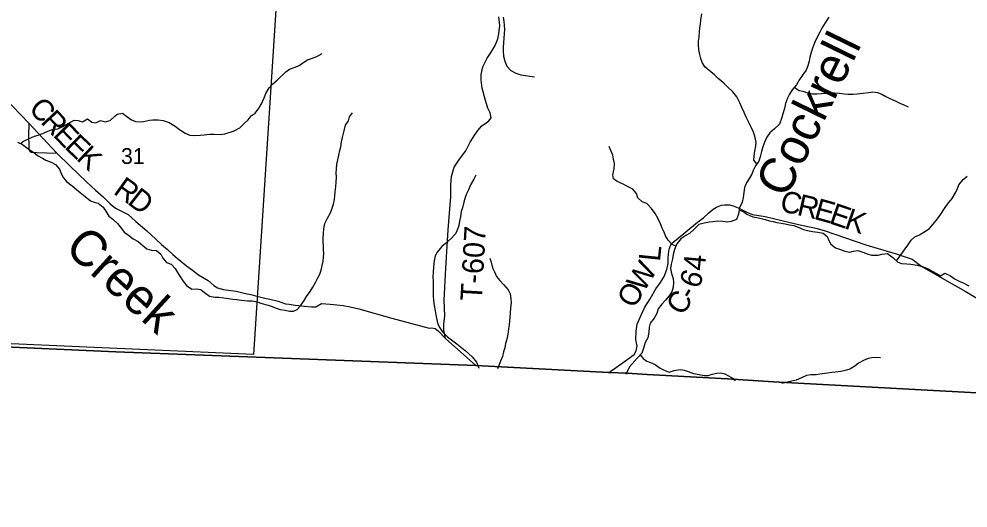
# Model space of a CAD drawing. Extents: x 1578669 to 1989827, y 208020 to 553079.
# Drawn here: x 1824985 to 1838245, y 346465 to 353302 of the extents above; entities that cross this region are included whole.
import ezdxf

# ---------------------------------------------------------------- set-up
doc = ezdxf.new("R2010")
doc.units = 0
for name, color, linetype in [('GM_X_Adjacent_County', 7, 'Continuous'), ('GM_X_County', 7, 'Continuous'), ('GM_X_County_Road', 7, 'Continuous'), ('GM_X_County_Road_Text', 7, 'Continuous'), ('GM_X_Minor_River', 7, 'Continuous'), ('GM_X_Minor_River_Text', 7, 'Continuous'), ('GM_X_Section', 7, 'Continuous'), ('GM_X_Section_Text', 7, 'Continuous'), ('GM_X_Township', 7, 'Continuous'), ('GM_X_Township_Road', 7, 'Continuous'), ('GM_X_Township_Road_Text', 7, 'Continuous')]:
    doc.layers.add(name, color=color, linetype=linetype)

msp = doc.modelspace()

# ---------------------------------------------------------------- linework, layer by layer
at = {"layer": 'GM_X_Adjacent_County'}
msp.add_lwpolyline([(1795056, 349285), (1813587, 349087), (1813935, 349079), (1818598, 348960), (1819510, 348957), (1826336, 348649), (1831370, 348458), (1833224, 348359), (1833481, 348350), (1833762, 348331), (1834882, 348273), (1835528, 348231), (1838968, 348044), (1844797, 347685), (1845155, 347665), (1846968, 347563), (1848416, 347480), (1849999, 347391), (1854820, 347140), (1856863, 346996), (1858312, 346913), (1860040, 346806), (1865771, 346465)], dxfattribs=at)
at = {"layer": 'GM_X_County'}
msp.add_lwpolyline([(1865771, 346465), (1860040, 346806), (1858312, 346913), (1856863, 346996), (1854820, 347140), (1849999, 347391), (1848416, 347480), (1846968, 347563), (1845155, 347665), (1844797, 347685), (1838968, 348044), (1835528, 348231), (1834882, 348273), (1833762, 348331), (1833481, 348350), (1833224, 348359), (1831370, 348458), (1826336, 348649), (1819510, 348957), (1818598, 348960), (1813935, 349079), (1813587, 349087), (1795056, 349285)], dxfattribs=at)
at = {"layer": 'GM_X_County_Road'}
for points in [[(1824784, 352197), (1825121, 351847), (1825512, 351427), (1825701, 351246), (1825810, 351139), (1825932, 351019), (1826054, 350908), (1826160, 350814), (1826261, 350719), (1826335, 350658), (1826407, 350620), (1826511, 350567), (1826619, 350470), (1826769, 350341), (1826898, 350223), (1826974, 350149), (1827060, 350078), (1827136, 350011), (1827194, 349959), (1827325, 349850), (1827409, 349789), (1827493, 349723), (1827629, 349646), (1827709, 349577), (1827759, 349544), (1827843, 349520), (1827947, 349507), (1828019, 349495), (1828149, 349466), (1828225, 349450), (1828290, 349433), (1828366, 349413), (1828422, 349400), (1828490, 349384), (1828608, 349357), (1828710, 349322), (1828760, 349314), (1828844, 349302), (1828892, 349295), (1828972, 349285), (1829071, 349276), (1829131, 349276), (1829212, 349324), (1829333, 349317), (1829425, 349308), (1829516, 349297), (1829613, 349280), (1829732, 349250), (1830195, 349119), (1830718, 348979), (1830755, 348984), (1830799, 348975), (1830842, 348943), (1830944, 348836), (1831370, 348458)], [(1833222, 348353), (1833444, 348514), (1833580, 348612), (1833608, 348665), (1833622, 348732), (1833603, 348816), (1833607, 348936), (1833622, 349034), (1833675, 349153), (1833729, 349271), (1833804, 349389), (1833885, 349529), (1833950, 349619), (1833998, 349701), (1834035, 349799), (1834057, 349885), (1834056, 349963), (1834066, 350057), (1834074, 350091), (1834083, 350121), (1834103, 350164), (1834167, 350215), (1834463, 350463), (1834548, 350524), (1834624, 350590), (1834683, 350644), (1834729, 350672), (1834801, 350701), (1834843, 350705), (1834913, 350705), (1834965, 350689), (1835032, 350662), (1835088, 350636), (1835163, 350595), (1835233, 350567), (1835410, 350540), (1835876, 350429), (1836119, 350379), (1836237, 350344), (1836815, 350145), (1837239, 350020), (1837463, 349942), (1837601, 349843), (1837917, 349661), (1838205, 349495), (1838521, 349305)]]:
    msp.add_lwpolyline(points, dxfattribs=at)
at = {"layer": 'GM_X_Minor_River'}
for points in [[(1831752, 353327), (1831761, 353264), (1831764, 353212), (1831767, 353156), (1831763, 353098), (1831758, 353028), (1831755, 352972), (1831748, 352904), (1831749, 352854), (1831753, 352784), (1831772, 352711), (1831799, 352640), (1831856, 352583), (1831925, 352544), (1831995, 352522), (1832060, 352511), (1832122, 352504), (1832188, 352494)], [(1836298, 353325), (1836247, 353248), (1836203, 353171), (1836174, 353119), (1836141, 353056), (1836105, 352978), (1836072, 352893), (1836054, 352833), (1836035, 352767), (1836024, 352713), (1836005, 352646), (1835982, 352586), (1835932, 352515), (1835889, 352454), (1835848, 352382), (1835788, 352313), (1835751, 352252), (1835722, 352196), (1835694, 352121), (1835679, 352051), (1835658, 351977), (1835645, 351925), (1835609, 351832), (1835543, 351765), (1835474, 351710), (1835433, 351649), (1835406, 351589), (1835380, 351516), (1835359, 351448), (1835340, 351374), (1835320, 351312), (1835275, 351249), (1835242, 351182), (1835223, 351130), (1835182, 351063), (1835148, 351011), (1835123, 350944), (1835112, 350876), (1835102, 350804), (1835087, 350742), (1835054, 350660), (1835040, 350574), (1835012, 350499), (1834936, 350472), (1834886, 350459), (1834818, 350469), (1834750, 350474), (1834680, 350465), (1834627, 350462), (1834557, 350448), (1834485, 350431), (1834417, 350364), (1834354, 350303), (1834302, 350276), (1834230, 350226), (1834175, 350157), (1834144, 350081), (1834126, 350011), (1834115, 349949), (1834098, 349874), (1834090, 349812), (1834103, 349743), (1834124, 349673), (1834129, 349617), (1834125, 349552), (1834106, 349487), (1834069, 349431), (1834018, 349372), (1833967, 349315), (1833915, 349250), (1833898, 349186), (1833859, 349121), (1833805, 349050), (1833792, 348992)], [(1835294, 351276), (1835253, 351326), (1835256, 351390), (1835267, 351456), (1835279, 351526), (1835284, 351578), (1835267, 351662), (1835248, 351719), (1835219, 351779), (1835181, 351856), (1835144, 351927), (1835115, 351992), (1835083, 352063), (1835058, 352131), (1835016, 352212), (1834961, 352283), (1834882, 352351), (1834835, 352402), (1834754, 352470), (1834703, 352521), (1834652, 352562), (1834573, 352628), (1834530, 352695), (1834513, 352749), (1834498, 352806), (1834482, 352874), (1834477, 352936), (1834480, 352992), (1834487, 353046), (1834491, 353124), (1834496, 353178), (1834505, 353230), (1834512, 353286), (1834525, 353372)], [(1826323, 351942), (1826357, 351970), (1826429, 351987), (1826492, 351939), (1826557, 351894), (1826611, 351869), (1826665, 351862), (1826725, 351869), (1826807, 351887), (1826857, 351890), (1826928, 351893), (1826999, 351883), (1827083, 351854), (1827166, 351804), (1827227, 351755), (1827308, 351707), (1827372, 351678), (1827444, 351672), (1827516, 351679), (1827572, 351684), (1827646, 351690), (1827710, 351693), (1827798, 351689), (1827863, 351698), (1827935, 351721), (1827992, 351739), (1828071, 351782), (1828134, 351847), (1828187, 351894), (1828230, 351947), (1828283, 351986), (1828340, 352061), (1828373, 352117), (1828409, 352198), (1828432, 352260), (1828480, 352339), (1828531, 352394), (1828590, 352447), (1828712, 352565), (1828765, 352598), (1828842, 352629), (1828900, 352651), (1828965, 352700), (1829018, 352731), (1829072, 352748), (1829147, 352779), (1829222, 352819)], [(1835817, 352347), (1835884, 352303), (1835936, 352294), (1836002, 352269), (1836071, 352254), (1836131, 352256), (1836196, 352261), (1836258, 352266), (1836324, 352269), (1836380, 352268), (1836448, 352264), (1836514, 352255), (1836566, 352250), (1836642, 352252), (1836698, 352255), (1836770, 352266), (1836859, 352276), (1836913, 352281), (1836979, 352274), (1837040, 352249), (1837098, 352219), (1837151, 352192), (1837227, 352159), (1837294, 352125), (1837350, 352100), (1837409, 352073)], [(1825005, 351562), (1825048, 351593), (1825120, 351627), (1825200, 351664), (1825254, 351678), (1825318, 351702), (1825386, 351734), (1825454, 351756), (1825526, 351768), (1825598, 351798), (1825652, 351833), (1825703, 351861), (1825755, 351887), (1825811, 351881), (1825871, 351865), (1825941, 351905), (1826003, 351861), (1826059, 351851), (1826125, 351883), (1826191, 351863), (1826261, 351881), (1826323, 351942)], [(1826238, 350545), (1826298, 350504), (1826363, 350441), (1826416, 350374), (1826453, 350323), (1826516, 350278), (1826581, 350226), (1826651, 350191), (1826716, 350137), (1826771, 350088), (1826836, 350071), (1826908, 350065), (1826967, 350012), (1826996, 349957), (1827047, 349896), (1827111, 349875), (1827168, 349814), (1827201, 349757), (1827232, 349706), (1827273, 349643), (1827327, 349576), (1827400, 349527), (1827469, 349529), (1827524, 349518), (1827576, 349477), (1827649, 349426), (1827719, 349412), (1827779, 349411), (1827848, 349404), (1827914, 349392), (1827972, 349387), (1828030, 349380), (1828094, 349371), (1828176, 349363), (1828244, 349360), (1828314, 349346), (1828379, 349323), (1828447, 349308), (1828501, 349293), (1828580, 349259), (1828632, 349242), (1828702, 349230), (1828764, 349217), (1828820, 349216), (1828872, 349239), (1828919, 349290), (1828971, 349367), (1829004, 349423), (1829053, 349494), (1829089, 349552), (1829132, 349629), (1829159, 349682), (1829190, 349736), (1829209, 349788), (1829223, 349855), (1829236, 349917), (1829241, 349971), (1829244, 350021), (1829241, 350074), (1829238, 350132), (1829235, 350184), (1829236, 350244), (1829239, 350304), (1829244, 350366), (1829260, 350442), (1829295, 350515), (1829339, 350593), (1829358, 350644), (1829379, 350712), (1829391, 350780), (1829398, 350832), (1829403, 350886), (1829410, 350958), (1829415, 351014), (1829419, 351094), (1829418, 351148), (1829419, 351204), (1829424, 351272), (1829439, 351334), (1829455, 351400), (1829468, 351462), (1829481, 351516), (1829492, 351586), (1829505, 351646), (1829527, 351737), (1829547, 351819), (1829588, 351878), (1829605, 351934), (1829644, 351989)], [(1824966, 351581), (1825036, 351547), (1825092, 351507), (1825142, 351467), (1825192, 351433), (1825244, 351395), (1825312, 351357), (1825362, 351329), (1825435, 351301), (1825495, 351267), (1825549, 351201), (1825579, 351133), (1825605, 351081), (1825649, 351029), (1825727, 350971), (1825787, 350919), (1825841, 350877), (1825911, 350821), (1825986, 350759), (1826036, 350739), (1826092, 350729), (1826160, 350673), (1826198, 350613), (1826238, 350545)], [(1834162, 350126), (1834113, 350150), (1834056, 350211), (1834019, 350270), (1833998, 350322), (1833973, 350377), (1833946, 350436), (1833914, 350506), (1833873, 350583), (1833820, 350653), (1833758, 350720), (1833690, 350747), (1833631, 350801), (1833612, 350863), (1833563, 350922), (1833486, 350958), (1833415, 350995), (1833343, 351029), (1833292, 351066), (1833281, 351124), (1833303, 351208), (1833306, 351280), (1833293, 351344), (1833280, 351397), (1833255, 351461), (1833230, 351520)], [(1831369, 351116), (1831340, 351064), (1831294, 350983), (1831267, 350913), (1831236, 350856), (1831217, 350804), (1831199, 350740), (1831180, 350663), (1831165, 350611), (1831152, 350541), (1831142, 350477), (1831129, 350417), (1831108, 350351), (1831083, 350298), (1831024, 350233), (1830946, 350164), (1830895, 350123), (1830830, 350042), (1830801, 349991), (1830785, 349923), (1830776, 349835), (1830770, 349757), (1830769, 349701), (1830772, 349627), (1830770, 349556), (1830771, 349486), (1830772, 349430), (1830777, 349368), (1830787, 349298), (1830798, 349221), (1830809, 349167), (1830821, 349095), (1830838, 349036), (1830865, 348983), (1830904, 348927), (1830971, 348859), (1831103, 348761), (1831219, 348668), (1831316, 348577), (1831377, 348504), (1831412, 348422)], [(1837245, 349922), (1837260, 349940), (1837319, 350021), (1837367, 350088), (1837402, 350139), (1837451, 350210), (1837502, 350256), (1837569, 350286), (1837626, 350321), (1837705, 350374), (1837758, 350433), (1837817, 350506), (1837863, 350571), (1837916, 350654), (1837959, 350711), (1838023, 350794), (1838075, 350880), (1838098, 350933), (1838117, 350985), (1838176, 351058), (1838231, 351103)], [(1835048, 350628), (1835099, 350613), (1835154, 350572), (1835239, 350534), (1835295, 350525), (1835355, 350512), (1835409, 350497), (1835469, 350482), (1835520, 350469), (1835574, 350458), (1835636, 350447), (1835688, 350437), (1835752, 350426), (1835812, 350415), (1835871, 350392), (1835945, 350360), (1836003, 350347), (1836072, 350330), (1836144, 350320), (1836222, 350309), (1836279, 350260), (1836298, 350207), (1836327, 350156), (1836394, 350103), (1836450, 350082), (1836525, 350054), (1836593, 350041), (1836644, 350056), (1836704, 350065), (1836775, 350043), (1836835, 350018), (1836897, 349999), (1836989, 350001), (1837041, 350012), (1837121, 350021), (1837194, 349967), (1837265, 349903), (1837317, 349882), (1837389, 349879), (1837447, 349876), (1837533, 349862), (1837606, 349841), (1837690, 349809), (1837745, 349778), (1837803, 349743), (1837858, 349713), (1837921, 349750), (1837998, 349713), (1838067, 349663), (1838121, 349638), (1838176, 349613), (1838254, 349569)], [(1831565, 349956), (1831580, 349903), (1831602, 349823), (1831627, 349766), (1831656, 349701), (1831701, 349644), (1831754, 349589), (1831822, 349514), (1831847, 349461), (1831858, 349391), (1831861, 349333), (1831854, 349263), (1831846, 349189), (1831841, 349135), (1831838, 349080), (1831833, 349024), (1831826, 348969), (1831814, 348895), (1831799, 348825), (1831784, 348763), (1831771, 348703), (1831756, 348647), (1831740, 348585), (1831711, 348516), (1831672, 348410)], [(1833792, 348992), (1833785, 348922), (1833771, 348846), (1833734, 348777), (1833713, 348713), (1833685, 348631), (1833624, 348562), (1833516, 348440), (1833466, 348330)], [(1833663, 348606), (1833704, 348557), (1833755, 348516), (1833809, 348501), (1833874, 348471), (1833945, 348422), (1833999, 348391), (1834068, 348365), (1834141, 348390), (1834221, 348400), (1834279, 348391), (1834333, 348372), (1834410, 348347), (1834486, 348331), (1834558, 348318), (1834614, 348316), (1834668, 348337), (1834735, 348352), (1834791, 348355), (1834849, 348340), (1834900, 348315), (1834963, 348275), (1834990, 348245)], [(1837021, 348566), (1836953, 348569), (1836901, 348564), (1836851, 348555), (1836784, 348526), (1836715, 348488), (1836665, 348448), (1836592, 348408), (1836527, 348387), (1836469, 348372), (1836393, 348364), (1836340, 348359), (1836280, 348350), (1836176, 348336), (1836122, 348329), (1836050, 348326), (1835989, 348319), (1835919, 348287), (1835844, 348254), (1835784, 348239), (1835644, 348204)]]:
    msp.add_lwpolyline(points, dxfattribs=at)
at = {"layer": 'GM_X_Section'}
msp.add_lwpolyline([(1823977, 354286), (1828613, 354005), (1828261, 348610), (1823813, 348807)], close=True, dxfattribs=at)
at = {"layer": 'GM_X_Township'}
msp.add_lwpolyline([(1840250, 369801), (1839780, 362417), (1839593, 359479), (1839540, 358655), (1839441, 357011), (1839041, 349111), (1838968, 348044), (1835528, 348231), (1834882, 348273), (1833762, 348331), (1833481, 348350), (1833224, 348359), (1831370, 348458), (1826336, 348649), (1819510, 348957), (1818598, 348960), (1813935, 349079)], dxfattribs=at)
at = {"layer": 'GM_X_Township_Road'}
for points in [[(1830944, 348836), (1830921, 348952), (1830919, 349035), (1830933, 349153), (1830927, 349372), (1830948, 349818), (1830981, 350353), (1831017, 350819), (1831020, 350983), (1831028, 351100), (1831067, 351232), (1831142, 351342), (1831227, 351460), (1831289, 351580), (1831354, 351680), (1831395, 351742), (1831453, 351806), (1831513, 351851), (1831548, 351879), (1831580, 351921), (1831570, 351990), (1831536, 352056), (1831503, 352164), (1831456, 352335), (1831444, 352444), (1831443, 352524), (1831467, 352634), (1831526, 352752), (1831581, 352836), (1831639, 352932), (1831676, 353026), (1831688, 353093), (1831705, 353211), (1831687, 353331)], [(1825121, 351847), (1825119, 351665), (1825121, 351534), (1825121, 351486), (1825127, 351461), (1825150, 351442), (1825234, 351437), (1825512, 351427)]]:
    msp.add_lwpolyline(points, dxfattribs=at)

# ---------------------------------------------------------------- texts
at = {"layer": 'GM_X_County_Road_Text'}
for s, rotation, p in [('C', 313.0235, (1825107, 352036)), ('R', 313.0669, (1825276, 351856)), ('E', 314.0612, (1825448, 351672)), ('E', 315.6725, (1825610, 351504)), ('K', 316.5738, (1825775, 351343)), ('R', 324.3979, (1826290, 350869)), ('D', 321.9381, (1826487, 350728)), ('C', 347.1736, (1835602, 350620)), ('R', 347.0411, (1835842, 350565)), ('E', 344.3483, (1836078, 350511)), ('E', 341.1802, (1836290, 350451)), ('K', 341.0063, (1836503, 350379)), ('L', 84.221, (1833940, 349904)), ('W', 58.6448, (1833713, 349470)), ('4', 84.8402, (1834564, 349774)), ('6', 70.1425, (1834483, 349518)), ('O', 60.6726, (1833585, 349242)), ('C', 57.8581, (1834259, 349141)), ('-', 59.5189, (1834395, 349357))]:
    msp.add_text(s, height=300, rotation=rotation, dxfattribs=at).set_placement(p)
at = {"layer": 'GM_X_Minor_River_Text'}
for s, rotation, p in [('Cockrell', 64.0017, (1835706, 350780)), ('Creek', 317.5786, (1825603, 350079))]:
    msp.add_text(s, height=500, rotation=rotation, dxfattribs=at).set_placement(p)
at = {"layer": 'GM_X_Section_Text'}
msp.add_text('31', height=221, rotation=0, dxfattribs=at).set_placement((1826411, 351275))
at = {"layer": 'GM_X_Township_Road_Text'}
msp.add_text('T-607', height=300, rotation=86.7127, dxfattribs=at).set_placement((1831450, 349352))

doc.saveas('drawing.dxf')
